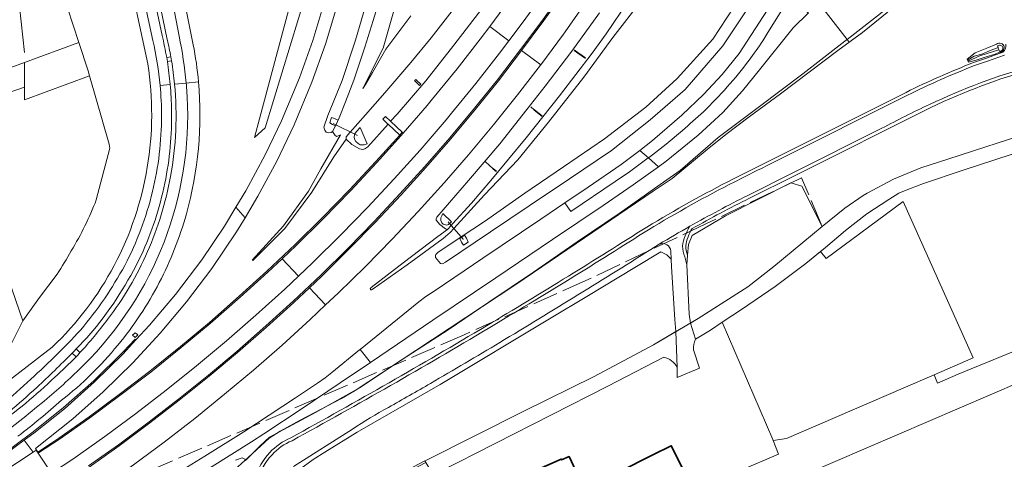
# Model space of a CAD drawing. Header units: metres. Extents: x 197700 to 204338, y 317132 to 325229.
# Tile 418 of 656: x 201081 to 201391, y 318384 to 318522. Entities that reach past the tile are written whole.
import ezdxf

# ---------------------------------------------------------------- set-up
doc = ezdxf.new("R2010")
doc.units = ezdxf.units.M
doc.linetypes.add('IE-TERREINAFSCHEIDING', pattern=[10, 8, -2])
for name, color, linetype, lineweight in [('B-WE-FV-GELEIDING_WILDRASTER-G', 80, 'Continuous', 18), ('B-WE-GK-BESCHOEIING-G', 130, 'GK-BESCHOEIING', 35), ('B-WE-GR-BEPLANTING_CULTUUR_BOSPLANTSOEN-GV', 90, 'Continuous', 18), ('B-WE-GR-GRAS-GV', 60, 'Continuous', 13), ('B-WE-IE-TERREINAFSCHEIDING-G', 210, 'IE-TERREINAFSCHEIDING', 18), ('B-WE-IE-TERREINAFSCHEIDING_KUNSTMATIG_HEKWERK-G', 20, 'IE-TERREINAFSCHEIDING-KUNSTMATIG', 18), ('B-WE-KW-KUNSTWERK_DUIKER-G', 170, 'Continuous', 18), ('B-WE-OG-BEBOUWING-GV', 7, 'Continuous', 35), ('B-WE-OG-TERREIN_CULTUURSCHEIDING-GV', 7, 'Continuous', 18), ('B-WE-OG-TERREIN_ERF-GV', 7, 'Continuous', 18), ('B-WE-OG-WATER_GREPPEL-GV', 160, 'Continuous', 18), ('B-WE-OG-WATER_SLOOT-GV', 120, 'Continuous', 18), ('B-WE-OG-WEG-GV', 7, 'Continuous', 18), ('B-WE-VH-ONVERHARD-GV', 252, 'Continuous', 18), ('B-WE-VH-VERHARDING_ASFALT-GV', 252, 'Continuous', 18), ('B-WE-VH-VERHARDING_BETONSTRAATSTEEN-GV', 252, 'Continuous', 18), ('B-WE-VH-VERHARDING_GRASBETONSTEEN-GV', 70, 'Continuous', 18), ('B-WE-VH-VERHARDING_HALFVERHARDING_GRIND-GV', 252, 'Continuous', 18)]:
    doc.layers.add(name, color=color, linetype=linetype, lineweight=lineweight)
doc.linetypes.add('GK-BESCHOEIING', pattern='A,30,-5,[1,NLCS.SHX,S=1,R=0,X=0,Y=0],-5', length=40)
doc.linetypes.add('IE-TERREINAFSCHEIDING-KUNSTMATIG', pattern='A,4,[82,NLCS.SHX,S=0.75,R=90,X=0,Y=0],4,-2', length=10)

msp = doc.modelspace()

# ---------------------------------------------------------------- linework, layer by layer
at = {"layer": 'B-WE-FV-GELEIDING_WILDRASTER-G'}
for points in [[(201341.148, 318515.993), (201353.057, 318525.28), (201357.648, 318528.708), (201364.348, 318531.516), (201373.361, 318533.575), (201385.121, 318534.867), (201394.585, 318534.108)], [(201151.65, 318383.343), (201152.498, 318384.141), (201156.237, 318387.836), (201159.224, 318390.638), (201173.709, 318398.434), (201187.609, 318406.224), (201200.98, 318415.091), (201215.484, 318424.517), (201228.259, 318433.164), (201242.315, 318442.671), (201256.113, 318452.22), (201269.317, 318461.172), (201282.265, 318470.266), (201288.586, 318474.722), (201300.468, 318485.049), (201313.508, 318494.872), (201327.147, 318505.169), (201340.414, 318515.421), (201341.148, 318515.993)]]:
    msp.add_lwpolyline(points, dxfattribs=at)
at = {"layer": 'B-WE-GK-BESCHOEIING-G'}
for points in [[(201255.158, 318512.6), (201256.344, 318511.757), (201257.701, 318510.792), (201258.767, 318510.034)], [(201241.513, 318494.75), (201242.594, 318493.846), (201244.13, 318492.563), (201245.098, 318491.754)], [(201227.284, 318477.452), (201228.435, 318476.395), (201229.697, 318475.236), (201230.672, 318474.34)]]:
    msp.add_lwpolyline(points, dxfattribs=at)
at = {"layer": 'B-WE-GR-BEPLANTING_CULTUUR_BOSPLANTSOEN-GV'}
msp.add_lwpolyline([(201075.722, 318415.533), (201081.624, 318427.318), (201058.941, 318492.908), (201082.086, 318500.913), (201082.091, 318496.918), (201102.619, 318504.484), (201102.152, 318506.116), (201099.236, 318515.04), (201082.076, 318508.765), (201066.19, 318502.955)], dxfattribs=at)
at = {"layer": 'B-WE-GR-GRAS-GV'}
for points in [[(200891.598, 318658.361), (200935.725, 318677.068), (200966.423, 318610.876), (201023.021, 318635.818), (201066.19, 318502.955), (201082.076, 318508.765), (201099.236, 318515.04), (201090.286, 318542.434), (201087.004, 318556.627)], [(201355.931, 318526.263), (201345.957, 318518.16), (201341.793, 318515.165), (201341.148, 318515.993), (201340.414, 318515.421), (201327.147, 318505.169), (201313.508, 318494.872), (201300.468, 318485.049), (201288.586, 318474.722), (201282.265, 318470.266), (201269.317, 318461.172), (201256.113, 318452.22), (201242.315, 318442.671), (201228.259, 318433.164), (201215.484, 318424.517), (201200.98, 318415.091), (201187.609, 318406.224), (201173.709, 318398.434), (201159.224, 318390.638), (201156.237, 318387.836), (201152.498, 318384.141), (201151.65, 318383.343)], [(201389.085, 318511.927), (201387.739, 318511.344), (201384.929, 318510.514), (201381.76, 318509.488), (201379.291, 318508.848), (201378.878, 318509.791), (201381.44, 318511.713), (201385.08, 318513.278), (201388.177, 318514.469)], [(201380.913, 318508.667), (201384.976, 318510.086), (201390.143, 318511.954)], [(201347.421, 318467.588), (201355.677, 318471.933), (201364.288, 318475.524), (201373.185, 318478.331), (201399.71, 318487.004), (201403.153, 318494.067), (201409.687, 318508.644)], [(201305.289, 318472.024), (201359.708, 318499.309)], [(201367.514, 318494.579), (201324.707, 318473.119), (201310.329, 318465.925)], [(201290.853, 318448.034), (201291.121, 318451.339), (201292.293, 318454.191), (201302.778, 318460.403), (201323.352, 318470.811), (201326.868, 318469.796), (201333.298, 318457.051), (201340.382, 318462.867), (201346.163, 318466.84), (201347.421, 318467.588)], [(201208.667, 318383.468), (201239.333, 318398.827), (201261.437, 318409.814), (201280.112, 318419.785), (201287.223, 318423.935), (201286.916, 318427.732), (201285.859, 318444.297), (201285.75, 318446.793), (201284.319, 318448.116), (201282.469, 318449.062), (201274.278, 318444.134), (201259.122, 318435.016), (201247.933, 318428.283), (201213.002, 318407.267), (201196.745, 318397.937), (201186.852, 318392.258), (201176.707, 318385.898), (201173.03, 318383.592)], [(201440.654, 318357.303), (201418.108, 318418.92), (201414.039, 318420.31), (201404.199, 318416.062), (201405.71, 318412.402), (201317.778, 318374.646)]]:
    msp.add_lwpolyline(points, dxfattribs=at)
for points in [[(201388.177, 318514.469, -0.5861556), (201390.545, 318513.599)], [(201390.143, 318511.954, 0.2707214), (201391.032, 318514.486)], [(201390.554, 318513.213, -0.3887925), (201389.085, 318511.927)], [(201390.545, 318513.599, -0.0647318), (201390.554, 318513.213)], [(201359.708, 318499.309, -0.0246372), (201380.913, 318508.667)], [(201399.887, 318506.716, 0.0428409), (201367.514, 318494.579)], [(201278.011, 318456.844, -0.0196388), (201305.289, 318472.024)], [(201310.329, 318465.925, 0.0134112), (201292.32, 318456.371)], [(201253.333, 318441.395, 0.0034005), (201278.011, 318456.844)], [(201292.32, 318456.371, 0.0550541), (201291.049, 318453.737)], [(201291.049, 318453.737, 0.213893), (201290.853, 318448.034)], [(201227.535, 318425.747, 0.0037294), (201253.333, 318441.395)], [(201165.913, 318390.464, 0.0091792), (201227.535, 318425.747)], [(201159.313, 318385.806, -0.1049043), (201165.913, 318390.464)], [(201154.896, 318368.453, -0.2617527), (201159.313, 318385.806)]]:
    msp.add_lwpolyline(points, format="xyb", dxfattribs=at)
for points in [[(201357.409, 318467.567), (201354.257, 318465.576), (201347.36, 318460.988), (201340.616, 318455.83), (201334.331, 318450.434), (201332.748, 318449.135), (201334.514, 318446.983), (201358.795, 318464.954), (201380.817, 318415.648), (201368.465, 318410.312), (201369.588, 318407.712), (201376.096, 318410.484), (201417.332, 318427.464), (201400.736, 318482.338), (201397.951, 318481.428), (201377.607, 318474.781), (201365.197, 318470.639), (201360.725, 318468.875)], [(201318.001, 318444.399), (201333.298, 318457.051), (201326.868, 318469.796), (201323.352, 318470.811), (201302.778, 318460.403), (201292.293, 318454.191), (201291.121, 318451.339), (201290.853, 318448.034), (201290.603, 318444.951), (201291.414, 318429.386), (201291.837, 318426.628), (201294.234, 318428.027), (201309.857, 318438.01)]]:
    msp.add_lwpolyline(points, close=True, dxfattribs=at)
at = {"layer": 'B-WE-IE-TERREINAFSCHEIDING-G'}
msp.add_lwpolyline([(201332.914, 318457.826), (201326.778, 318472.419), (201296.661, 318457.868), (201258.884, 318440.022), (201220.493, 318422.922), (201092.339, 318367.469), (201057.32, 318352.313), (201037.628, 318343.672)], dxfattribs=at)
at = {"layer": 'B-WE-IE-TERREINAFSCHEIDING_KUNSTMATIG_HEKWERK-G'}
for points in [[(201028.489, 318653.599), (201036.51, 318639.519), (201044.527, 318631.187), (201048.499, 318620.916), (201049.745, 318612.084), (201050.242, 318600.64), (201060.719, 318577.507), (201070.431, 318555.911), (201073.355, 318548.571), (201080.581, 318526.33), (201082.072, 318511.84)], [(201099.236, 318515.04), (201090.286, 318542.434), (201087.004, 318556.627)], [(201345.957, 318518.16), (201355.931, 318526.263)], [(201338.152, 318512.546), (201345.957, 318518.16)], [(201102.619, 318504.484), (201102.152, 318506.116), (201099.236, 318515.04)], [(201320.121, 318498.794), (201338.152, 318512.546)], [(201082.076, 318508.765), (201082.086, 318500.913)], [(201082.086, 318500.913), (201082.091, 318496.918), (201102.619, 318504.484)], [(201104.714, 318465.435), (201108.973, 318481.711), (201108.764, 318482.977), (201102.619, 318504.484)], [(201310.276, 318491.623), (201320.121, 318498.794)], [(201302.942, 318486), (201310.276, 318491.623)], [(201297.059, 318481.311), (201302.942, 318486)], [(201286.02, 318472.18), (201297.059, 318481.311)], [(201377.607, 318474.781), (201397.951, 318481.428)], [(201365.197, 318470.639), (201377.607, 318474.781)], [(201280.047, 318468.128), (201286.02, 318472.18)], [(201236.759, 318438.766), (201280.047, 318468.128)], [(201357.409, 318467.567), (201360.725, 318468.875)], [(201360.725, 318468.875), (201365.197, 318470.639)], [(201347.36, 318460.988), (201354.257, 318465.576)], [(201354.257, 318465.576), (201357.409, 318467.567)], [(201340.616, 318455.83), (201347.36, 318460.988)], [(201318.001, 318444.399), (201333.298, 318457.051)], [(201334.331, 318450.434), (201340.616, 318455.83)], [(201328.124, 318445.339), (201334.331, 318450.434)], [(201274.278, 318444.134), (201282.469, 318449.062)], [(201282.469, 318449.062), (201284.319, 318448.116)], [(201284.319, 318448.116), (201285.75, 318446.793)], [(201259.122, 318435.016), (201274.278, 318444.134)], [(201309.857, 318438.01), (201318.001, 318444.399)], [(201318.483, 318438.124), (201328.124, 318445.339)], [(201081.624, 318427.318), (201086.805, 318434.699), (201092.367, 318441.982)], [(201194.825, 318411.012), (201236.759, 318438.766)], [(201294.234, 318428.027), (201309.857, 318438.01)], [(201307.86, 318430.931), (201318.483, 318438.124)], [(201247.933, 318428.283), (201259.122, 318435.016)], [(201301.739, 318426.848), (201307.86, 318430.931)], [(201213.002, 318407.267), (201247.933, 318428.283)], [(201280.112, 318419.785), (201294.234, 318428.027)], [(201301.739, 318426.848), (201317.745, 318389.901)], [(201261.437, 318409.814), (201280.112, 318419.785)], [(201186.21, 318405.377), (201194.825, 318411.012)], [(201239.333, 318398.827), (201261.437, 318409.814)], [(201196.745, 318397.937), (201213.002, 318407.267)], [(201168.895, 318396.061), (201181.862, 318402.871)], [(201181.862, 318402.871), (201186.21, 318405.377)], [(201186.852, 318392.258), (201196.745, 318397.937)], [(201208.667, 318383.468), (201239.333, 318398.827)], [(201162.612, 318392.508), (201168.895, 318396.061)], [(201152.493, 318384.279), (201159.112, 318390.323)], [(201159.112, 318390.323), (201162.612, 318392.508)], [(201176.707, 318385.898), (201186.852, 318392.258)], [(201317.855, 318389.617), (201319.533, 318385.295), (201307.188, 318380.06), (201309.228, 318376.323), (201307.029, 318372.68), (201308.175, 318370.056), (201314.874, 318373.258)], [(201317.745, 318389.901), (201317.855, 318389.617)], [(201147.132, 318379.384), (201152.493, 318384.279)], [(201173.03, 318383.592), (201176.707, 318385.898)]]:
    msp.add_lwpolyline(points, dxfattribs=at)
for points in [[(201096.83, 318449.356, 0.0425816), (201104.714, 318465.435)], [(201092.367, 318441.982, 0.0111215), (201096.83, 318449.356)]]:
    msp.add_lwpolyline(points, format="xyb", dxfattribs=at)
at = {"layer": 'B-WE-KW-KUNSTWERK_DUIKER-G'}
for points in [[(201179.277, 318489.492), (201186.903, 318485.72)], [(201220.288, 318453.007), (201220.25, 318453.051), (201219.601, 318453.792), (201217.311, 318456.407), (201216.434, 318457.409), (201215.488, 318458.49)]]:
    msp.add_lwpolyline(points, dxfattribs=at)
at = {"layer": 'B-WE-OG-BEBOUWING-GV'}
msp.add_lwpolyline([(201258.959, 318357.577), (201260.948, 318353.282), (201261.495, 318353.545), (201274.755, 318360.253), (201278.277, 318362.01), (201276.376, 318365.823), (201279.862, 318367.604), (201291.93, 318373.866), (201291.706, 318374.319), (201292.38, 318374.655), (201285.752, 318387.97), (201280.138, 318385.169), (201269.151, 318379.675), (201271.409, 318375.158), (201261.479, 318370.243), (201259.434, 318374.375), (201256.36, 318372.854), (201253.405, 318378.956), (201255.727, 318380.08), (201253.552, 318384.572), (201251.217, 318383.476), (201251.077, 318383.764), (201242.07, 318379.747), (201253.671, 318355.09)], close=True, dxfattribs=at)
at = {"layer": 'B-WE-OG-TERREIN_CULTUURSCHEIDING-GV'}
for points in [[(201181.682, 318586.805), (201154.509, 318485.116), (201157.873, 318488.113), (201186.783, 318582.996), (201188.233, 318587.825), (201189.073, 318590.564)], [(201087.004, 318556.627), (201090.286, 318542.434), (201099.236, 318515.04), (201102.152, 318506.116), (201102.619, 318504.484), (201108.764, 318482.977), (201108.973, 318481.711), (201104.714, 318465.435)], [(201120.915, 318508.279), (201114.09, 318540.156)], [(201198.604, 318525.715), (201195.018, 318513.274), (201191.301, 318505.793), (201189.371, 318501.882), (201188.679, 318500.48), (201189.471, 318501.823), (201191.699, 318505.601), (201195.899, 318512.915), (201203.704, 318523.443)], [(201390.143, 318511.954), (201384.976, 318510.086), (201380.913, 318508.667)], [(201381.243, 318507.723), (201385.316, 318509.146), (201390.639, 318511.07)], [(201104.714, 318465.435), (201108.973, 318481.711), (201108.764, 318482.977), (201102.619, 318504.484), (201082.091, 318496.918), (201082.086, 318500.913)], [(201082.086, 318500.913), (201058.941, 318492.908), (201081.624, 318427.318), (201086.805, 318434.699), (201092.367, 318441.982)], [(201359.708, 318499.309), (201305.289, 318472.024)], [(201318.856, 318477.68), (201360.156, 318498.415)], [(201310.329, 318465.925), (201324.707, 318473.119), (201367.514, 318494.579)], [(201352.079, 318487.998), (201324.259, 318474.013), (201309.882, 318466.819)], [(201291.614, 318457.12), (201291.483, 318456.918)], [(201289.979, 318447.532), (201290.603, 318444.951), (201290.853, 318448.034)], [(201092.367, 318441.982), (201086.805, 318434.699), (201081.624, 318427.318), (201075.722, 318415.533), (201049.555, 318391.958), (201039.886, 318382.316), (201022.728, 318366.385), (201090.845, 318419.043)]]:
    msp.add_lwpolyline(points, dxfattribs=at)
for points in [[(201391.032, 318514.486, -0.2707214), (201390.143, 318511.954)], [(201110.363, 318444.798, 0.1615914), (201120.915, 318508.279)], [(201380.913, 318508.667, 0.0246372), (201359.708, 318499.309)], [(201360.156, 318498.415, -0.0246411), (201381.243, 318507.723)], [(201399.617, 318507.679, 0.0428391), (201367.084, 318495.482)], [(201367.514, 318494.579, -0.0428409), (201399.887, 318506.716)], [(201367.084, 318495.482, 0.0149091), (201352.079, 318487.998)], [(201305.741, 318471.132, -0.0059491), (201318.856, 318477.68)], [(201305.289, 318472.024, 0.0196388), (201278.011, 318456.844)], [(201278.547, 318456, -0.0196188), (201305.741, 318471.132)], [(201104.714, 318465.435, -0.0425816), (201096.83, 318449.356)], [(201096.83, 318449.356, 0.0425816), (201104.714, 318465.435)], [(201309.882, 318466.819, 0.0136205), (201291.614, 318457.12)], [(201292.32, 318456.371, -0.0134112), (201310.329, 318465.925)], [(201278.011, 318456.844, -0.0034005), (201253.333, 318441.395)], [(201253.858, 318440.544, 0.0034099), (201278.547, 318456)], [(201291.483, 318456.918, 0.0552923), (201290.106, 318454.071)], [(201291.049, 318453.737, -0.0550541), (201292.32, 318456.371)], [(201290.106, 318454.071, 0.2179095), (201289.979, 318447.532)], [(201290.853, 318448.034, -0.213893), (201291.049, 318453.737)], [(201096.83, 318449.356, -0.0111215), (201092.367, 318441.982)], [(201092.367, 318441.982, 0.0111215), (201096.83, 318449.356)], [(201090.845, 318419.043, 0.0807742), (201110.363, 318444.798)], [(201253.333, 318441.395, -0.0037294), (201227.535, 318425.747)], [(201228.048, 318424.888, 0.0037155), (201253.858, 318440.544)], [(201227.535, 318425.747, -0.0091792), (201165.913, 318390.464)], [(201166.351, 318389.564, 0.0091805), (201228.048, 318424.888)], [(201165.913, 318390.464, 0.1049043), (201159.313, 318385.806)], [(201160.042, 318385.121, -0.1056681), (201166.351, 318389.564)], [(201159.313, 318385.806, 0.2617527), (201154.896, 318368.453)], [(201156.135, 318367.797, -0.2767061), (201160.042, 318385.121)]]:
    msp.add_lwpolyline(points, format="xyb", dxfattribs=at)
at = {"layer": 'B-WE-OG-TERREIN_ERF-GV'}
for points in [[(201401.025, 318487.419), (201400.274, 318487.188), (201399.71, 318487.004), (201373.185, 318478.331), (201364.288, 318475.524), (201355.677, 318471.933), (201347.421, 318467.588), (201346.163, 318466.84), (201340.382, 318462.867), (201333.298, 318457.051)], [(201333.298, 318457.051), (201318.001, 318444.399), (201309.857, 318438.01), (201294.234, 318428.027), (201291.837, 318426.628), (201293.351, 318421.53), (201298.067, 318424.418), (201301.739, 318426.848), (201307.86, 318430.931), (201318.483, 318438.124), (201328.124, 318445.339), (201332.748, 318449.135), (201334.331, 318450.434), (201340.616, 318455.83), (201347.36, 318460.988), (201354.257, 318465.576), (201357.409, 318467.567), (201360.725, 318468.875), (201365.197, 318470.639), (201377.607, 318474.781), (201397.951, 318481.428), (201397.746, 318482.106), (201396.878, 318484.967)], [(201444.764, 318355.851), (201421.744, 318424.914), (201419.944, 318429.571), (201402.486, 318482.909), (201400.736, 318482.338), (201417.332, 318427.464), (201376.096, 318410.484), (201369.588, 318407.712), (201368.465, 318410.312), (201358.717, 318406.1), (201322.046, 318390.256), (201317.855, 318389.617), (201317.745, 318389.901), (201301.739, 318426.848), (201298.067, 318424.418), (201293.351, 318421.53)], [(201287.645, 318412.672), (201287.223, 318423.935), (201280.112, 318419.785), (201261.437, 318409.814), (201239.333, 318398.827), (201208.667, 318383.468), (201208.179, 318383.21), (201208.489, 318382.655), (201210.206, 318379.735), (201212.606, 318379.642), (201265.765, 318406.711)], [(201292.76, 318418.194), (201294.58, 318412.366), (201287.645, 318409.438), (201287.645, 318412.672)], [(201317.778, 318374.646), (201405.71, 318412.402), (201404.199, 318416.062), (201414.039, 318420.31), (201418.108, 318418.92), (201440.654, 318357.303)], [(201283.397, 318415.902), (201265.765, 318406.711), (201212.606, 318379.642)], [(201265.765, 318406.711), (201283.397, 318415.902)]]:
    msp.add_lwpolyline(points, dxfattribs=at)
for points in [[(201318.483, 318438.124), (201307.86, 318430.931), (201301.739, 318426.848), (201317.745, 318389.901), (201317.855, 318389.617), (201322.046, 318390.256), (201358.717, 318406.1), (201368.465, 318410.312), (201380.817, 318415.648), (201358.795, 318464.954), (201334.514, 318446.983), (201332.748, 318449.135), (201328.124, 318445.339)], [(201280.138, 318385.169), (201285.752, 318387.97), (201292.38, 318374.655), (201291.706, 318374.319), (201291.93, 318373.866), (201279.862, 318367.604), (201276.376, 318365.823), (201278.277, 318362.01), (201274.755, 318360.253), (201261.495, 318353.545), (201260.948, 318353.282), (201258.959, 318357.577), (201253.671, 318355.09), (201242.07, 318379.747), (201251.077, 318383.764), (201251.217, 318383.476), (201253.552, 318384.572), (201255.727, 318380.08), (201253.405, 318378.956), (201256.36, 318372.854), (201259.434, 318374.375), (201261.479, 318370.243), (201271.409, 318375.158), (201269.151, 318379.675)]]:
    msp.add_lwpolyline(points, close=True, dxfattribs=at)
for points in [[(201293.351, 318421.53, 0.0973409), (201292.76, 318418.194)], [(201287.645, 318412.672, 0.2073999), (201283.397, 318415.902)], [(201283.397, 318415.902, -0.2073999), (201287.645, 318412.672)]]:
    msp.add_lwpolyline(points, format="xyb", dxfattribs=at)
at = {"layer": 'B-WE-OG-WATER_GREPPEL-GV'}
for points in [[(201190.15, 318528.734), (201186.294, 318515.763), (201182.08, 318503.069), (201177.597, 318492.057), (201176.332, 318488.297), (201176.613, 318487.348), (201177.057, 318486.757), (201177.97, 318486.507), (201178.7, 318486.659), (201179.088, 318486.933), (201179.986, 318488.721), (201179.113, 318489.19), (201178.222, 318489.665), (201178.781, 318491.348), (201179.697, 318491.102), (201180.83, 318490.588), (201180.662, 318490.175), (201181.154, 318491.259), (201183.193, 318496.278), (201185.756, 318503.15), (201189.251, 318513.517), (201191.885, 318521.898), (201195.167, 318532.617)], [(201307.644, 318529.576), (201298.833, 318516.105), (201287.594, 318503.649), (201277.756, 318494.629), (201264.701, 318484.676), (201251.839, 318475.838), (201239.609, 318467.5), (201226.909, 318458.669), (201219.601, 318453.792), (201212.225, 318448.869), (201211.645, 318448.264), (201211.514, 318447.865), (201211.535, 318447.299), (201212.549, 318445.972), (201213.092, 318445.372), (201213.671, 318445.257), (201214.645, 318445.758), (201228.831, 318455.349), (201241.026, 318463.561), (201253.715, 318472.077), (201266.965, 318481.009), (201279.105, 318490.651), (201290.107, 318500.229), (201301.997, 318514.013), (201311.236, 318527.78)], [(201263.173, 318524.338), (201254.436, 318512.307), (201246.066, 318501.278), (201240.256, 318493.881), (201231.714, 318483.116), (201221.897, 318471.497), (201211.946, 318459.955), (201211.698, 318459.477), (201211.714, 318459.085), (201212.848, 318457.638), (201214.648, 318456.26), (201215.263, 318456.091), (201216.434, 318457.409), (201216.891, 318457.923), (201222.824, 318464.377), (201228.933, 318471.56), (201240.07, 318484.966), (201250.516, 318498.248), (201260.874, 318511.617), (201265.287, 318517.704), (201272.107, 318527.795)], [(201217.539, 318525.914), (201210.119, 318516.503), (201203.744, 318508.691), (201195.583, 318499.149), (201189.476, 318492.209), (201184.692, 318486.813), (201184.508, 318486.606), (201183.369, 318485.335), (201183.398, 318484.565), (201185.167, 318482.856), (201187.588, 318481.506), (201188.622, 318481.253), (201189.301, 318481.487), (201190.174, 318482.1), (201196.564, 318489.277), (201196.504, 318489.334), (201194.941, 318490.825), (201195.732, 318491.689), (201197.337, 318490.219), (201197.373, 318490.186), (201199.405, 318492.468), (201208.453, 318502.979), (201217.276, 318514.133), (201226.134, 318525.626)]]:
    msp.add_lwpolyline(points, dxfattribs=at)
for points in [[(201388.679, 318513.241), (201388.629, 318513.43), (201385.933, 318512.394), (201383.552, 318511.371), (201381.124, 318510.668), (201379.257, 318509.587), (201379.317, 318509.364), (201379.366, 318509.182), (201382.619, 318510.706), (201385.477, 318511.695), (201388.825, 318512.691)], [(201206.489, 318501.473), (201205.219, 318502.692), (201204.883, 318502.965), (201205.284, 318503.377), (201205.597, 318503.049), (201206.907, 318501.886)], [(201187.739, 318488.275), (201190.004, 318483.075), (201189.054, 318482.815), (201187.829, 318482.725), (201187.2, 318483.198), (201186.39, 318483.855), (201186.049, 318484.513), (201185.907, 318485.335), (201186.123, 318486.265), (201186.589, 318486.994)], [(201213.821, 318461.115), (201216.561, 318458.535), (201215.576, 318457.66), (201214.925, 318457.511), (201213.955, 318457.734), (201213.492, 318458.167), (201213.198, 318458.912), (201213.229, 318459.741), (201213.452, 318460.448)], [(201221.823, 318452.157), (201220.339, 318451.129), (201219.719, 318452.153), (201219.183, 318453.293), (201220.588, 318454.343), (201221.319, 318453.334)]]:
    msp.add_lwpolyline(points, close=True, dxfattribs=at)
at = {"layer": 'B-WE-OG-WATER_SLOOT-GV'}
for points in [[(201388.177, 318514.469), (201385.08, 318513.278), (201381.44, 318511.713), (201378.878, 318509.791), (201379.291, 318508.848), (201381.76, 318509.488), (201384.929, 318510.514), (201387.739, 318511.344), (201389.085, 318511.927)], [(201389.058, 318512.25), (201388.825, 318512.691), (201385.477, 318511.695), (201382.619, 318510.706), (201379.366, 318509.182), (201379.317, 318509.364), (201379.257, 318509.587), (201381.124, 318510.668), (201383.552, 318511.371), (201385.933, 318512.394), (201388.629, 318513.43), (201388.499, 318513.917), (201388.67, 318513.994)], [(201388.67, 318513.994), (201388.499, 318513.917), (201388.629, 318513.43), (201388.679, 318513.241), (201388.825, 318512.691)], [(201388.825, 318512.691), (201389.058, 318512.25)]]:
    msp.add_lwpolyline(points, dxfattribs=at)
for points in [[(201390.545, 318513.599, 0.5861556), (201388.177, 318514.469)], [(201390.126, 318513.475, 0.5048087), (201388.67, 318513.994)], [(201388.67, 318513.994, -0.5048087), (201390.126, 318513.475)], [(201389.058, 318512.25, 0.4863945), (201390.163, 318513.279)], [(201390.163, 318513.279, -0.4863945), (201389.058, 318512.25)], [(201389.085, 318511.927, 0.3887925), (201390.554, 318513.213)], [(201390.163, 318513.279, 0.0560513), (201390.126, 318513.475)], [(201390.126, 318513.475, -0.0560513), (201390.163, 318513.279)], [(201390.554, 318513.213, 0.0647318), (201390.545, 318513.599)]]:
    msp.add_lwpolyline(points, format="xyb", dxfattribs=at)
at = {"layer": 'B-WE-OG-WEG-GV'}
for points in [[(201120.272, 318541.581), (201125.417, 318517.267)], [(201127.074, 318515.944), (201122.895, 318535.872)], [(201126.867, 318510.257), (201128.195, 318510.478)], [(201128.416, 318509.19), (201127.079, 318508.985)], [(201178.756, 318367.167), (201208.489, 318382.655), (201208.179, 318383.21), (201182.942, 318369.853), (201178.398, 318367.402), (201173.845, 318366.491), (201170.362, 318366.582), (201168.996, 318366.901), (201166.083, 318369.111), (201164.955, 318369.966), (201164.802, 318375.487), (201168.307, 318380.157), (201173.03, 318383.592), (201176.707, 318385.898), (201186.852, 318392.258), (201196.745, 318397.937), (201213.002, 318407.267), (201247.933, 318428.283), (201259.122, 318435.016), (201274.278, 318444.134), (201282.469, 318449.062), (201284.319, 318448.116), (201285.75, 318446.793), (201285.641, 318449.289)], [(201281.916, 318451.437), (201280.815, 318450.767)], [(201098.374, 318418.467), (201099.572, 318417.3)], [(201098.34, 318415.999), (201097.113, 318417.164)], [(201185.333, 318393.233), (201166.821, 318381.411)]]:
    msp.add_lwpolyline(points, dxfattribs=at)
for points in [[(201125.417, 318517.267, -0.0167084), (201126.867, 318510.257)], [(201128.195, 318510.478, 0.0132483), (201127.074, 318515.944)], [(201127.079, 318508.985, -0.016892), (201127.982, 318501.794)], [(201129.359, 318501.919, 0.0173707), (201128.416, 318509.19)], [(201128.074, 318472.748, 0.0692901), (201129.359, 318501.919)], [(201127.982, 318501.794, -0.0189754), (201128.416, 318493.693)], [(201128.416, 318493.693, -0.055323), (201126.286, 318470.666)], [(201120.848, 318449.13, 0.0579155), (201128.074, 318472.748)], [(201126.286, 318470.666, -0.0575734), (201118.802, 318447.877)], [(201280.815, 318450.767, -0.0059974), (201231.719, 318420.478)], [(201285.641, 318449.289, 0.5031301), (201281.916, 318451.437)], [(201118.802, 318447.877, -0.0571504), (201103.662, 318424.118)], [(201108.245, 318427.732, 0.059096), (201120.848, 318449.13)], [(201099.572, 318417.3, 0.0284827), (201108.245, 318427.732)], [(201103.662, 318424.118, -0.0068517), (201098.374, 318418.467)], [(201231.719, 318420.478, -0.0029117), (201209.975, 318407.609)], [(201097.113, 318417.164, -0.0137293), (201085.987, 318406.357)], [(201091.65, 318409.562, 0.0194404), (201098.34, 318415.999)], [(201072.839, 318393.928, 0.0342292), (201091.65, 318409.562)], [(201085.987, 318406.357, -0.0202601), (201068.153, 318391.272)], [(201209.975, 318407.609, -0.0031304), (201196.686, 318400.037)], [(201196.686, 318400.037, 0.0200447), (201185.333, 318393.233)]]:
    msp.add_lwpolyline(points, format="xyb", dxfattribs=at)
at = {"layer": 'B-WE-VH-ONVERHARD-GV'}
for points in [[(201189.073, 318590.564), (201188.233, 318587.825), (201186.783, 318582.996), (201157.873, 318488.113), (201154.509, 318485.116), (201181.682, 318586.805)], [(201114.09, 318540.156), (201120.915, 318508.279)], [(201122.483, 318515.688), (201117.803, 318537.705)], [(201130.412, 318538.584), (201135.225, 318514.324)], [(201332.329, 318527.302), (201341.148, 318515.993), (201341.793, 318515.165), (201345.957, 318518.16), (201355.931, 318526.263), (201359.186, 318528.45), (201360.746, 318529.095), (201363.959, 318530.15), (201367.021, 318531.155), (201369.98, 318531.649), (201372.938, 318532.143), (201375.382, 318532.55), (201378.51, 318533.073), (201381.467, 318533.219), (201384.865, 318533.388), (201386.396, 318533.597), (201387.935, 318533.46), (201391.492, 318532.94)], [(201073.21, 318383.753), (201084.818, 318392.323), (201094.349, 318399.973), (201103.902, 318408.445), (201113.214, 318417.586), (201116.937, 318421.51), (201117.176, 318421.298), (201121.442, 318425.923), (201129.659, 318435.662), (201137.888, 318446.519), (201145.042, 318457.161), (201148.647, 318463.109), (201151.797, 318468.307), (201157.923, 318479.635), (201163.03, 318490.297), (201168.665, 318503.865), (201172.859, 318515.669), (201177.662, 318531.477)], [(201181.72, 318530.638), (201176.853, 318514.518), (201172.622, 318502.529), (201167.035, 318489.113), (201161.599, 318477.618), (201155.611, 318466.569), (201151.55, 318459.82), (201148.861, 318455.351), (201141.057, 318443.812), (201133.111, 318433.321), (201124.794, 318423.417), (201116.178, 318414.07), (201106.842, 318404.944), (201097.273, 318396.449), (201085.541, 318387.147), (201085.908, 318386.595), (201086.323, 318385.971), (201092.894, 318390.383), (201102.513, 318397.106), (201112.367, 318404.436), (201121.597, 318411.505), (201131.246, 318419.274), (201140.349, 318426.839), (201149.74, 318435.079), (201158.427, 318442.956), (201167.371, 318451.399), (201175.856, 318459.758), (201184.439, 318468.603), (201192.736, 318477.521), (201200.245, 318485.822), (201196.564, 318489.277), (201190.174, 318482.1), (201189.301, 318481.487), (201188.622, 318481.253), (201187.588, 318481.506), (201185.167, 318482.856), (201183.398, 318484.565), (201179.493, 318478.983), (201172.529, 318467.891), (201164.086, 318456.403), (201154.029, 318446.295), (201153.78, 318446.463), (201163.654, 318457.206), (201171.537, 318468.201), (201175.444, 318475.172), (201181.563, 318485.947), (201180.465, 318485.375), (201179.917, 318485.71), (201179.088, 318486.933), (201178.7, 318486.659), (201177.97, 318486.507), (201177.057, 318486.757), (201176.613, 318487.348), (201176.332, 318488.297), (201177.597, 318492.057), (201182.08, 318503.069), (201186.294, 318515.763), (201190.15, 318528.734)], [(201246.177, 318531.331), (201239.15, 318521.524), (201234.636, 318515.55), (201231.661, 318511.614), (201224.211, 318502.1), (201216.596, 318492.706), (201214.815, 318490.605), (201206.646, 318481.129), (201198.473, 318472.033), (201190.052, 318462.99), (201181.671, 318454.375), (201172.899, 318445.704), (201168.344, 318441.399), (201164.048, 318437.339), (201154.977, 318429.089), (201145.735, 318421.049), (201136.295, 318413.148), (201126.686, 318405.442), (201117.07, 318398.04), (201107.411, 318390.901), (201097.284, 318383.763), (201090.935, 318379.486)], [(201102.235, 318381.596), (201111.653, 318388.297), (201121.327, 318395.534), (201130.605, 318402.65), (201140.007, 318410.248), (201148.91, 318417.691), (201158.071, 318425.721), (201166.657, 318433.48), (201175.419, 318441.739), (201184.069, 318450.299), (201192.208, 318458.568), (201200.31, 318467.304), (201208.182, 318475.94), (201216.031, 318484.962), (201223.788, 318494.305), (201231.015, 318503.237), (201238.305, 318512.774), (201245.309, 318522.174), (201252.378, 318532.196)], [(201195.167, 318532.617), (201191.885, 318521.898), (201189.251, 318513.517), (201185.756, 318503.15), (201183.193, 318496.278), (201181.154, 318491.259), (201180.662, 318490.175), (201180.057, 318488.683), (201179.986, 318488.721), (201179.088, 318486.933), (201179.917, 318485.71), (201180.465, 318485.375), (201181.563, 318485.947), (201175.444, 318475.172), (201171.537, 318468.201), (201163.654, 318457.206), (201153.78, 318446.463), (201154.029, 318446.295), (201164.086, 318456.403), (201172.529, 318467.891), (201179.493, 318478.983), (201183.398, 318484.565), (201183.369, 318485.335), (201184.508, 318486.606), (201184.692, 318486.813), (201189.476, 318492.209), (201195.583, 318499.149), (201203.744, 318508.691), (201210.119, 318516.503), (201217.539, 318525.914)], [(201258.982, 318527.795), (201251.763, 318517.644), (201244.641, 318508.002), (201244.56, 318507.893), (201237.365, 318498.551), (201229.771, 318489.091), (201221.886, 318479.625), (201214.246, 318470.834), (201206.079, 318461.807), (201197.91, 318453.078), (201189.436, 318444.43), (201180.858, 318436.064), (201176.923, 318432.333), (201172.074, 318427.735), (201163.236, 318419.689), (201154.206, 318411.788), (201145.083, 318404.176), (201135.7, 318396.576), (201126.048, 318389.14), (201116.418, 318381.983)], [(201151.65, 318383.343), (201152.498, 318384.141), (201156.237, 318387.836), (201159.224, 318390.638), (201173.709, 318398.434), (201187.609, 318406.224), (201200.98, 318415.091), (201215.484, 318424.517), (201228.259, 318433.164), (201242.315, 318442.671), (201256.113, 318452.22), (201269.317, 318461.172), (201282.265, 318470.266), (201288.586, 318474.722), (201300.468, 318485.049), (201313.508, 318494.872), (201327.147, 318505.169), (201340.414, 318515.421), (201341.148, 318515.993), (201332.329, 318527.302)], [(201272.107, 318527.795), (201265.287, 318517.704), (201260.874, 318511.617), (201250.516, 318498.248), (201240.07, 318484.966), (201228.933, 318471.56), (201222.824, 318464.377), (201216.891, 318457.923), (201216.434, 318457.409), (201215.263, 318456.091), (201212.257, 318453.92), (201201.296, 318445.621), (201191.249, 318437.834), (201190.932, 318437.43), (201191.02, 318437.168), (201191.131, 318437.07), (201191.389, 318437.059), (201191.906, 318437.375), (201202.601, 318444.99), (201213.892, 318453.267), (201216.149, 318455.126), (201217.311, 318456.407), (201226.943, 318467.023), (201237.428, 318478.095), (201247.135, 318489.879), (201258.174, 318504.115), (201267.36, 318516.61), (201276.493, 318528.457)], [(201276.493, 318528.457), (201267.36, 318516.61), (201258.174, 318504.115), (201247.135, 318489.879), (201237.428, 318478.095), (201226.943, 318467.023), (201217.311, 318456.407), (201216.149, 318455.126), (201213.892, 318453.267), (201202.601, 318444.99), (201191.906, 318437.375), (201191.389, 318437.059), (201191.131, 318437.07), (201191.02, 318437.168), (201190.932, 318437.43), (201191.249, 318437.834), (201201.296, 318445.621), (201212.257, 318453.92), (201215.263, 318456.091), (201214.648, 318456.26), (201212.848, 318457.638), (201211.714, 318459.085), (201211.698, 318459.477), (201211.946, 318459.955), (201221.897, 318471.497), (201231.714, 318483.116), (201240.256, 318493.881), (201246.066, 318501.278), (201254.436, 318512.307), (201263.173, 318524.338)], [(201311.236, 318527.78), (201301.997, 318514.013), (201290.107, 318500.229), (201279.105, 318490.651), (201266.965, 318481.009), (201253.715, 318472.077), (201241.026, 318463.561), (201228.831, 318455.349), (201214.645, 318445.758), (201213.671, 318445.257), (201213.092, 318445.372), (201212.549, 318445.972), (201211.535, 318447.299), (201211.514, 318447.865), (201211.645, 318448.264), (201212.225, 318448.869), (201219.601, 318453.792), (201226.909, 318458.669), (201239.609, 318467.5), (201251.839, 318475.838), (201264.701, 318484.676), (201277.756, 318494.629), (201287.594, 318503.649), (201298.833, 318516.105), (201307.644, 318529.576)], [(201126.583, 318377.17), (201138.873, 318384.655), (201151.167, 318392.38), (201155.133, 318394.932), (201167.459, 318403.074), (201174.328, 318407.717), (201176.759, 318409.376), (201178.834, 318410.999), (201187.567, 318418.162), (201187.765, 318418.322), (201206.255, 318433.268), (201208.454, 318434.94), (201211.379, 318436.858), (201226.456, 318447.069), (201244.649, 318459.369), (201252.276, 318464.529), (201259.556, 318469.454), (201269.958, 318476.545), (201275.817, 318481.028), (201279.866, 318484.125), (201289.11, 318492.107), (201295.936, 318498.644), (201301.724, 318504.914), (201307.084, 318511.528), (201316.068, 318525.289)], [(201328.993, 318524.325), (201324.162, 318519.602), (201313.564, 318506.422), (201308.181, 318499.738), (201301.967, 318493.011), (201294.24, 318485.803), (201284.131, 318477.62), (201281.734, 318475.893), (201273.79, 318470.169), (201264.257, 318463.696), (201248.379, 318452.979), (201230.544, 318440.884), (201210.683, 318427.497), (201191.03, 318414.166), (201191.013, 318414.155), (201181.539, 318407.786), (201169.555, 318399.683), (201157.408, 318391.684), (201153.591, 318389.202), (201141.201, 318381.414)], [(201203.704, 318523.443), (201195.899, 318512.915), (201191.699, 318505.601), (201189.471, 318501.823), (201188.679, 318500.48), (201189.371, 318501.882), (201191.301, 318505.793), (201195.018, 318513.274), (201198.604, 318525.715)], [(201226.134, 318525.626), (201217.276, 318514.133), (201208.453, 318502.979), (201199.405, 318492.468), (201197.373, 318490.186), (201201.062, 318486.74), (201201.345, 318486.471), (201208.873, 318495.208), (201210.547, 318497.248), (201218.279, 318506.693), (201225.582, 318516.018), (201228.624, 318520.085), (201233.041, 318525.99)], [(201090.845, 318419.043), (201022.728, 318366.385), (201022.522, 318365.194)], [(201151.694, 318383.605), (201150.657, 318384.155), (201148.581, 318383.415)], [(201148.581, 318383.415), (201150.657, 318384.155), (201151.694, 318383.605)]]:
    msp.add_lwpolyline(points, dxfattribs=at)
for points in [[(201124.809, 318501.505, 0.0350126), (201122.483, 318515.688)], [(201135.225, 318514.324, -0.0255427), (201136.889, 318502.604)], [(201120.915, 318508.279, -0.1615914), (201110.363, 318444.798)], [(201136.889, 318502.604, -0.0908966), (201133.074, 318461.002)], [(201125.249, 318491.942, 0.0233981), (201124.809, 318501.505)], [(201122.412, 318468.036, 0.0593555), (201125.249, 318491.942)], [(201113.68, 318444.787, 0.0603851), (201122.412, 318468.036)], [(201133.074, 318461.002, -0.051126), (201124.529, 318439.38)], [(201110.363, 318444.798, -0.0807742), (201090.845, 318419.043)], [(201099.801, 318424.467, 0.0494487), (201113.68, 318444.787)], [(201124.529, 318439.38, -0.0525013), (201111.485, 318419.645)], [(201082.972, 318407.893, 0.0198485), (201099.801, 318424.467)], [(201111.485, 318419.645, -0.0543861), (201093.747, 318402.282)], [(201064.239, 318392.217, 0.0213074), (201082.972, 318407.893)], [(201093.747, 318402.282, -0.0175322), (201080.036, 318390.955)]]:
    msp.add_lwpolyline(points, format="xyb", dxfattribs=at)
msp.add_lwpolyline([(201116.842, 318422.134), (201116.15, 318422.754), (201116.961, 318423.571), (201117.647, 318422.971), (201117.757, 318422.875), (201116.962, 318422.026)], close=True, dxfattribs=at)
at = {"layer": 'B-WE-VH-VERHARDING_ASFALT-GV'}
for points in [[(201123.716, 318554.29), (201130.766, 318517.052)], [(201130.766, 318517.052), (201123.716, 318554.29)], [(201125.417, 318517.267), (201120.272, 318541.581)], [(201117.803, 318537.705), (201122.483, 318515.688)], [(201135.225, 318514.324), (201130.412, 318538.584)], [(201122.895, 318535.872), (201127.074, 318515.944)], [(201252.378, 318532.196), (201245.309, 318522.174), (201238.305, 318512.774), (201231.015, 318503.237), (201223.788, 318494.305), (201216.031, 318484.962), (201208.182, 318475.94), (201200.31, 318467.304), (201192.208, 318458.568), (201184.069, 318450.299), (201175.419, 318441.739), (201166.657, 318433.48), (201158.071, 318425.721), (201148.91, 318417.691), (201140.007, 318410.248), (201130.605, 318402.65), (201121.327, 318395.534), (201111.653, 318388.297), (201102.235, 318381.596)], [(201102.431, 318381.248), (201111.93, 318387.96), (201121.568, 318395.146), (201130.801, 318402.278), (201140.248, 318409.923), (201149.166, 318417.351), (201158.318, 318425.358), (201166.886, 318433.139), (201171.786, 318437.761), (201175.675, 318441.431), (201184.325, 318449.972), (201192.506, 318458.255), (201200.699, 318467.008), (201208.472, 318475.635), (201216.335, 318484.671), (201224.121, 318494.02), (201231.3, 318502.974), (201238.633, 318512.524), (201245.648, 318521.938), (201252.706, 318531.947)], [(201233.041, 318525.99), (201228.624, 318520.085), (201234.636, 318515.55), (201239.15, 318521.524), (201246.177, 318531.331)], [(201252.706, 318531.947), (201245.648, 318521.938), (201238.633, 318512.524), (201244.641, 318508.002), (201251.763, 318517.644), (201258.982, 318527.795)], [(201314.531, 318515.534), (201315.88, 318517.617), (201322.404, 318528.21), (201319.108, 318530.24), (201316.068, 318525.289), (201307.084, 318511.528), (201301.724, 318504.914), (201295.936, 318498.644), (201289.11, 318492.107), (201279.866, 318484.125), (201275.817, 318481.028), (201278.538, 318478.667)], [(201278.885, 318478.928), (201278.538, 318478.667), (201281.734, 318475.893), (201284.131, 318477.62), (201294.24, 318485.803), (201301.967, 318493.011), (201308.181, 318499.738), (201313.564, 318506.422), (201324.162, 318519.602), (201328.993, 318524.325), (201322.404, 318528.21), (201315.88, 318517.617), (201314.531, 318515.534)], [(201127.079, 318508.985), (201126.975, 318509.621), (201126.867, 318510.257)], [(201128.195, 318510.478), (201128.308, 318509.833), (201128.416, 318509.19)], [(201390.639, 318511.07), (201385.316, 318509.146), (201381.243, 318507.723)], [(201133.013, 318502.251), (201129.359, 318501.919)], [(201129.359, 318501.919), (201133.013, 318502.251)], [(201136.889, 318502.604), (201133.013, 318502.251)], [(201133.013, 318502.251), (201136.889, 318502.604)], [(201127.982, 318501.794), (201124.809, 318501.505)], [(201124.809, 318501.505), (201127.982, 318501.794)], [(201360.156, 318498.415), (201318.856, 318477.68)], [(201278.538, 318478.667), (201278.885, 318478.928), (201284.132, 318483.009), (201289.233, 318487.252)], [(201289.233, 318487.252), (201284.132, 318483.009), (201278.885, 318478.928)], [(201309.882, 318466.819), (201324.259, 318474.013), (201352.079, 318487.998)], [(201280.815, 318450.767), (201281.916, 318451.437)], [(201073.43, 318383.427), (201081.968, 318389.689), (201083.139, 318390.548), (201085.072, 318391.966), (201094.646, 318399.644), (201104.135, 318408.118), (201113.017, 318416.788), (201117.176, 318421.298), (201116.937, 318421.51), (201113.214, 318417.586), (201103.902, 318408.445), (201094.349, 318399.973), (201084.818, 318392.323), (201073.21, 318383.753), (201072.872, 318383.517)], [(201097.113, 318417.164), (201097.742, 318417.812), (201098.374, 318418.467)], [(201099.572, 318417.3), (201098.957, 318416.646), (201098.34, 318415.999)], [(201024.26, 318362.101), (201025.851, 318359.265), (201028.312, 318360.593), (201038.327, 318366.442), (201047.113, 318371.843), (201055.676, 318377.506), (201064.871, 318383.914), (201075.854, 318391.998), (201081.55, 318396.505)], [(201081.55, 318396.505), (201075.854, 318391.998), (201064.871, 318383.914), (201055.676, 318377.506), (201047.113, 318371.843), (201038.327, 318366.442), (201028.312, 318360.593), (201025.851, 318359.265), (201027.488, 318356.348)], [(201166.821, 318381.411), (201185.333, 318393.233)], [(201069.93, 318376.144), (201084.858, 318385.907), (201081.968, 318389.689), (201073.43, 318383.427), (201073.025, 318383.146), (201070.889, 318381.663), (201062.96, 318376.158), (201051.44, 318368.693), (201041.434, 318362.505), (201030.674, 318356.196), (201022.246, 318351.491), (201010.667, 318345.392), (200998.412, 318339.302), (200999.979, 318336.214), (201001.007, 318336.722), (201007.63, 318340.029), (201014.228, 318343.385), (201020.801, 318346.79), (201025.426, 318349.269), (201028.33, 318350.904), (201031.225, 318352.555)], [(201034.111, 318354.222), (201031.225, 318352.555), (201028.33, 318350.904), (201025.426, 318349.269), (201020.801, 318346.79), (201014.228, 318343.385), (201007.63, 318340.029), (201001.007, 318336.722), (201004.216, 318329.845), (201004.473, 318329.971), (201015.151, 318335.323), (201027.848, 318341.92), (201045.339, 318351.52), (201055.763, 318357.432), (201066.594, 318363.868), (201075.858, 318369.611), (201076.761, 318370.171), (201078.034, 318371), (201087.105, 318376.906), (201090.652, 318379.295), (201085.8, 318386.524), (201084.858, 318385.907), (201069.93, 318376.144)]]:
    msp.add_lwpolyline(points, dxfattribs=at)
for points in [[(201186.816, 318548.873), (201183.251, 318551.278), (201182.663, 318549.158), (201177.662, 318531.477), (201172.859, 318515.669), (201168.665, 318503.865), (201163.03, 318490.297), (201157.923, 318479.635), (201151.797, 318468.307), (201148.647, 318463.109), (201151.55, 318459.82), (201155.611, 318466.569), (201161.599, 318477.618), (201167.035, 318489.113), (201172.622, 318502.529), (201176.853, 318514.518), (201181.72, 318530.638), (201186.604, 318548.112)], [(201234.636, 318515.55), (201228.624, 318520.085), (201225.582, 318516.018), (201218.279, 318506.693), (201210.547, 318497.248), (201208.873, 318495.208), (201201.345, 318486.471), (201200.586, 318485.59), (201193.053, 318477.187), (201184.704, 318468.28), (201176.159, 318459.447), (201167.621, 318451.057), (201163.182, 318446.853), (201168.344, 318441.399), (201172.899, 318445.704), (201181.671, 318454.375), (201190.052, 318462.99), (201198.473, 318472.033), (201206.646, 318481.129), (201214.815, 318490.605), (201216.596, 318492.706), (201224.211, 318502.1), (201231.661, 318511.614)], [(201238.633, 318512.524), (201231.3, 318502.974), (201224.121, 318494.02), (201216.335, 318484.671), (201208.472, 318475.635), (201200.699, 318467.008), (201192.506, 318458.255), (201184.325, 318449.972), (201175.675, 318441.431), (201171.786, 318437.761), (201176.923, 318432.333), (201180.858, 318436.064), (201189.436, 318444.43), (201197.91, 318453.078), (201206.079, 318461.807), (201214.246, 318470.834), (201221.886, 318479.625), (201229.771, 318489.091), (201237.365, 318498.551), (201244.56, 318507.893), (201244.641, 318508.002)], [(201201.345, 318486.471), (201201.062, 318486.74), (201200.245, 318485.822), (201192.736, 318477.521), (201184.439, 318468.603), (201175.856, 318459.758), (201167.371, 318451.399), (201158.427, 318442.956), (201149.74, 318435.079), (201140.349, 318426.839), (201131.246, 318419.274), (201121.597, 318411.505), (201112.367, 318404.436), (201102.513, 318397.106), (201092.894, 318390.383), (201086.323, 318385.971), (201086.486, 318385.724), (201093.122, 318390.038), (201102.702, 318396.762), (201112.567, 318404.064), (201121.838, 318411.169), (201131.476, 318418.928), (201140.597, 318426.511), (201150.034, 318434.744), (201158.719, 318442.625), (201163.182, 318446.853), (201167.621, 318451.057), (201176.159, 318459.447), (201184.704, 318468.28), (201193.053, 318477.187), (201200.586, 318485.59)], [(201252.276, 318464.529), (201254.149, 318461.756), (201268.069, 318471.177), (201272.594, 318474.299), (201278.517, 318478.651), (201278.538, 318478.667), (201275.817, 318481.028), (201269.958, 318476.545), (201259.556, 318469.454)], [(201278.538, 318478.667), (201278.517, 318478.651), (201272.594, 318474.299), (201268.069, 318471.177), (201254.149, 318461.756), (201252.276, 318464.529), (201244.649, 318459.369), (201226.456, 318447.069), (201211.379, 318436.858), (201208.454, 318434.94), (201206.255, 318433.268), (201187.765, 318418.322), (201191.03, 318414.166), (201210.683, 318427.497), (201230.544, 318440.884), (201248.379, 318452.979), (201264.257, 318463.696), (201273.79, 318470.169), (201281.734, 318475.893)], [(201117.176, 318421.298), (201113.017, 318416.788), (201104.135, 318408.118), (201094.646, 318399.644), (201085.072, 318391.966), (201083.139, 318390.548), (201081.968, 318389.689), (201084.858, 318385.907), (201085.8, 318386.524), (201085.908, 318386.595), (201085.541, 318387.147), (201097.273, 318396.449), (201106.842, 318404.944), (201116.178, 318414.07), (201124.794, 318423.417), (201133.111, 318433.321), (201141.057, 318443.812), (201148.861, 318455.351), (201151.55, 318459.82), (201148.647, 318463.109), (201145.042, 318457.161), (201137.888, 318446.519), (201129.659, 318435.662), (201121.442, 318425.923)], [(201086.486, 318385.724), (201086.323, 318385.971), (201085.908, 318386.595), (201085.8, 318386.524), (201090.652, 318379.295), (201090.935, 318379.486), (201097.284, 318383.763), (201107.411, 318390.901), (201117.07, 318398.04), (201126.686, 318405.442), (201136.295, 318413.148), (201145.735, 318421.049), (201154.977, 318429.089), (201164.048, 318437.339), (201168.344, 318441.399), (201163.182, 318446.853), (201158.719, 318442.625), (201150.034, 318434.744), (201140.597, 318426.511), (201131.476, 318418.928), (201121.838, 318411.169), (201112.567, 318404.064), (201102.702, 318396.762), (201093.122, 318390.038)], [(201171.786, 318437.761), (201166.886, 318433.139), (201158.318, 318425.358), (201149.166, 318417.351), (201140.248, 318409.923), (201130.801, 318402.278), (201121.568, 318395.146), (201111.93, 318387.96), (201102.431, 318381.248), (201093.447, 318375.13), (201097.629, 318368.9), (201106.819, 318375.137), (201116.418, 318381.983), (201126.048, 318389.14), (201135.7, 318396.576), (201145.083, 318404.176), (201154.206, 318411.788), (201163.236, 318419.689), (201172.074, 318427.735), (201176.923, 318432.333)], [(201187.765, 318418.322), (201187.567, 318418.162), (201178.834, 318410.999), (201176.759, 318409.376), (201174.328, 318407.717), (201167.459, 318403.074), (201155.133, 318394.932), (201151.167, 318392.38), (201138.873, 318384.655), (201126.583, 318377.17), (201112.24, 318368.828), (201101.734, 318362.91), (201103.828, 318359.504), (201114.199, 318365.322), (201128.817, 318373.862), (201141.201, 318381.414), (201153.591, 318389.202), (201157.408, 318391.684), (201169.555, 318399.683), (201181.539, 318407.786), (201191.013, 318414.155), (201191.03, 318414.166)]]:
    msp.add_lwpolyline(points, close=True, dxfattribs=at)
for points in [[(201122.483, 318515.688, -0.0350126), (201124.809, 318501.505)], [(201126.867, 318510.257, 0.0167084), (201125.417, 318517.267)], [(201127.074, 318515.944, -0.0132483), (201128.195, 318510.478)], [(201130.766, 318517.052, -0.0285268), (201133.013, 318502.251)], [(201133.013, 318502.251, 0.0285268), (201130.766, 318517.052)], [(201136.889, 318502.604, 0.0255427), (201135.225, 318514.324)], [(201310.247, 318509.444, 0.0144574), (201314.531, 318515.534)], [(201314.531, 318515.534, -0.0144574), (201310.247, 318509.444)], [(201127.982, 318501.794, 0.016892), (201127.079, 318508.985)], [(201128.416, 318509.19, -0.0173707), (201129.359, 318501.919)], [(201295.84, 318493.219, 0.0421117), (201310.247, 318509.444)], [(201310.247, 318509.444, -0.0421117), (201295.84, 318493.219)], [(201381.243, 318507.723, 0.0246411), (201360.156, 318498.415)], [(201367.084, 318495.482, -0.0428391), (201399.617, 318507.679)], [(201129.359, 318501.919, -0.0692901), (201128.074, 318472.748)], [(201133.013, 318502.251, -0.0090483), (201133.329, 318497.869)], [(201133.329, 318497.869, 0.0090483), (201133.013, 318502.251)], [(201133.074, 318461.002, 0.0908966), (201136.889, 318502.604)], [(201124.809, 318501.505, -0.0233981), (201125.249, 318491.942)], [(201128.416, 318493.693, 0.0189754), (201127.982, 318501.794)], [(201133.329, 318497.869, -0.2139119), (201100.662, 318413.321)], [(201100.662, 318413.321, 0.2139119), (201133.329, 318497.869)], [(201126.286, 318470.666, 0.055323), (201128.416, 318493.693)], [(201289.233, 318487.252, 0.0095431), (201295.84, 318493.219)], [(201295.84, 318493.219, -0.0095431), (201289.233, 318487.252)], [(201352.079, 318487.998, -0.0149091), (201367.084, 318495.482)], [(201125.249, 318491.942, -0.0593555), (201122.412, 318468.036)], [(201318.856, 318477.68, 0.0059491), (201305.741, 318471.132)], [(201128.074, 318472.748, -0.0579155), (201120.848, 318449.13)], [(201305.741, 318471.132, 0.0196188), (201278.547, 318456)], [(201122.412, 318468.036, -0.0603851), (201113.68, 318444.787)], [(201118.802, 318447.877, 0.0575734), (201126.286, 318470.666)], [(201291.614, 318457.12, -0.0136205), (201309.882, 318466.819)], [(201124.529, 318439.38, 0.051126), (201133.074, 318461.002)], [(201278.547, 318456, -0.0034099), (201253.858, 318440.544)], [(201281.916, 318451.437, -0.0074024), (201291.614, 318457.12)], [(201231.719, 318420.478, 0.0059974), (201280.815, 318450.767)], [(201103.662, 318424.118, 0.0571504), (201118.802, 318447.877)], [(201120.848, 318449.13, -0.059096), (201108.245, 318427.732)], [(201113.68, 318444.787, -0.0494487), (201099.801, 318424.467)], [(201253.858, 318440.544, -0.0037155), (201228.048, 318424.888)], [(201111.485, 318419.645, 0.0525013), (201124.529, 318439.38)], [(201108.245, 318427.732, -0.0284827), (201099.572, 318417.3)], [(201099.801, 318424.467, -0.0198485), (201082.972, 318407.893)], [(201228.048, 318424.888, -0.0091805), (201166.351, 318389.564)], [(201098.374, 318418.467, 0.0068517), (201103.662, 318424.118)], [(201093.747, 318402.282, 0.0543861), (201111.485, 318419.645)], [(201209.975, 318407.609, 0.0029117), (201231.719, 318420.478)], [(201085.987, 318406.357, 0.0137293), (201097.113, 318417.164)], [(201098.34, 318415.999, -0.0194404), (201091.65, 318409.562)], [(201100.662, 318413.321, -0.0175739), (201089.266, 318402.806)], [(201089.266, 318402.806, 0.0175739), (201100.662, 318413.321)], [(201091.65, 318409.562, -0.0342292), (201072.839, 318393.928)], [(201082.972, 318407.893, -0.0213074), (201064.239, 318392.217)], [(201068.153, 318391.272, 0.0202601), (201085.987, 318406.357)], [(201196.686, 318400.037, 0.0031304), (201209.975, 318407.609)], [(201089.266, 318402.806, 0.0089775), (201081.55, 318396.505)], [(201081.55, 318396.505, -0.0089775), (201089.266, 318402.806)], [(201080.036, 318390.955, 0.0175322), (201093.747, 318402.282)], [(201185.333, 318393.233, -0.0200447), (201196.686, 318400.037)], [(201166.351, 318389.564, 0.1056681), (201160.042, 318385.121)], [(201160.042, 318385.121, 0.2767061), (201156.135, 318367.797)]]:
    msp.add_lwpolyline(points, format="xyb", dxfattribs=at)
at = {"layer": 'B-WE-VH-VERHARDING_BETONSTRAATSTEEN-GV'}
for points in [[(201126.867, 318510.257), (201126.975, 318509.621), (201127.079, 318508.985), (201128.416, 318509.19), (201128.308, 318509.833), (201128.195, 318510.478)], [(201206.489, 318501.473), (201206.907, 318501.886), (201205.597, 318503.049), (201205.284, 318503.377), (201204.883, 318502.965), (201205.219, 318502.692)], [(201180.662, 318490.175), (201180.83, 318490.588), (201179.697, 318491.102), (201178.781, 318491.348), (201178.222, 318489.665), (201179.113, 318489.19), (201179.986, 318488.721), (201180.057, 318488.683)], [(201187.739, 318488.275), (201186.589, 318486.994), (201186.123, 318486.265), (201185.907, 318485.335), (201186.049, 318484.513), (201186.39, 318483.855), (201187.2, 318483.198), (201187.829, 318482.725), (201189.054, 318482.815), (201190.004, 318483.075)], [(201213.821, 318461.115), (201213.452, 318460.448), (201213.229, 318459.741), (201213.198, 318458.912), (201213.492, 318458.167), (201213.955, 318457.734), (201214.925, 318457.511), (201215.576, 318457.66), (201216.561, 318458.535)], [(201221.823, 318452.157), (201221.319, 318453.334), (201220.588, 318454.343), (201219.183, 318453.293), (201219.719, 318452.153), (201220.339, 318451.129)], [(201116.842, 318422.134), (201116.962, 318422.026), (201117.757, 318422.875), (201117.647, 318422.971), (201116.961, 318423.571), (201116.15, 318422.754)], [(201097.113, 318417.164), (201098.34, 318415.999), (201098.957, 318416.646), (201099.572, 318417.3), (201098.374, 318418.467), (201097.742, 318417.812)]]:
    msp.add_lwpolyline(points, close=True, dxfattribs=at)
at = {"layer": 'B-WE-VH-VERHARDING_GRASBETONSTEEN-GV'}
msp.add_lwpolyline([(201197.373, 318490.186), (201197.337, 318490.219), (201195.732, 318491.689), (201194.941, 318490.825), (201196.504, 318489.334), (201196.564, 318489.277), (201200.245, 318485.822), (201201.062, 318486.74)], close=True, dxfattribs=at)
at = {"layer": 'B-WE-VH-VERHARDING_HALFVERHARDING_GRIND-GV'}
for points in [[(201291.614, 318457.12, 0.0074024), (201281.916, 318451.437)], [(201290.106, 318454.071, -0.0552923), (201291.483, 318456.918)], [(201289.979, 318447.532, -0.2179095), (201290.106, 318454.071)], [(201281.916, 318451.437, -0.5031301), (201285.641, 318449.289)], [(201292.76, 318418.194, -0.0973409), (201293.351, 318421.53)]]:
    msp.add_lwpolyline(points, format="xyb", dxfattribs=at)
for points in [[(201291.483, 318456.918), (201291.614, 318457.12)], [(201285.641, 318449.289), (201285.75, 318446.793), (201285.859, 318444.297), (201286.916, 318427.732), (201287.223, 318423.935), (201291.837, 318426.628), (201291.414, 318429.386), (201290.603, 318444.951), (201289.979, 318447.532)], [(201291.837, 318426.628), (201287.223, 318423.935), (201287.645, 318412.672), (201287.645, 318409.438), (201294.58, 318412.366), (201292.76, 318418.194)], [(201293.351, 318421.53), (201291.837, 318426.628)]]:
    msp.add_lwpolyline(points, dxfattribs=at)

doc.saveas('drawing.dxf')
